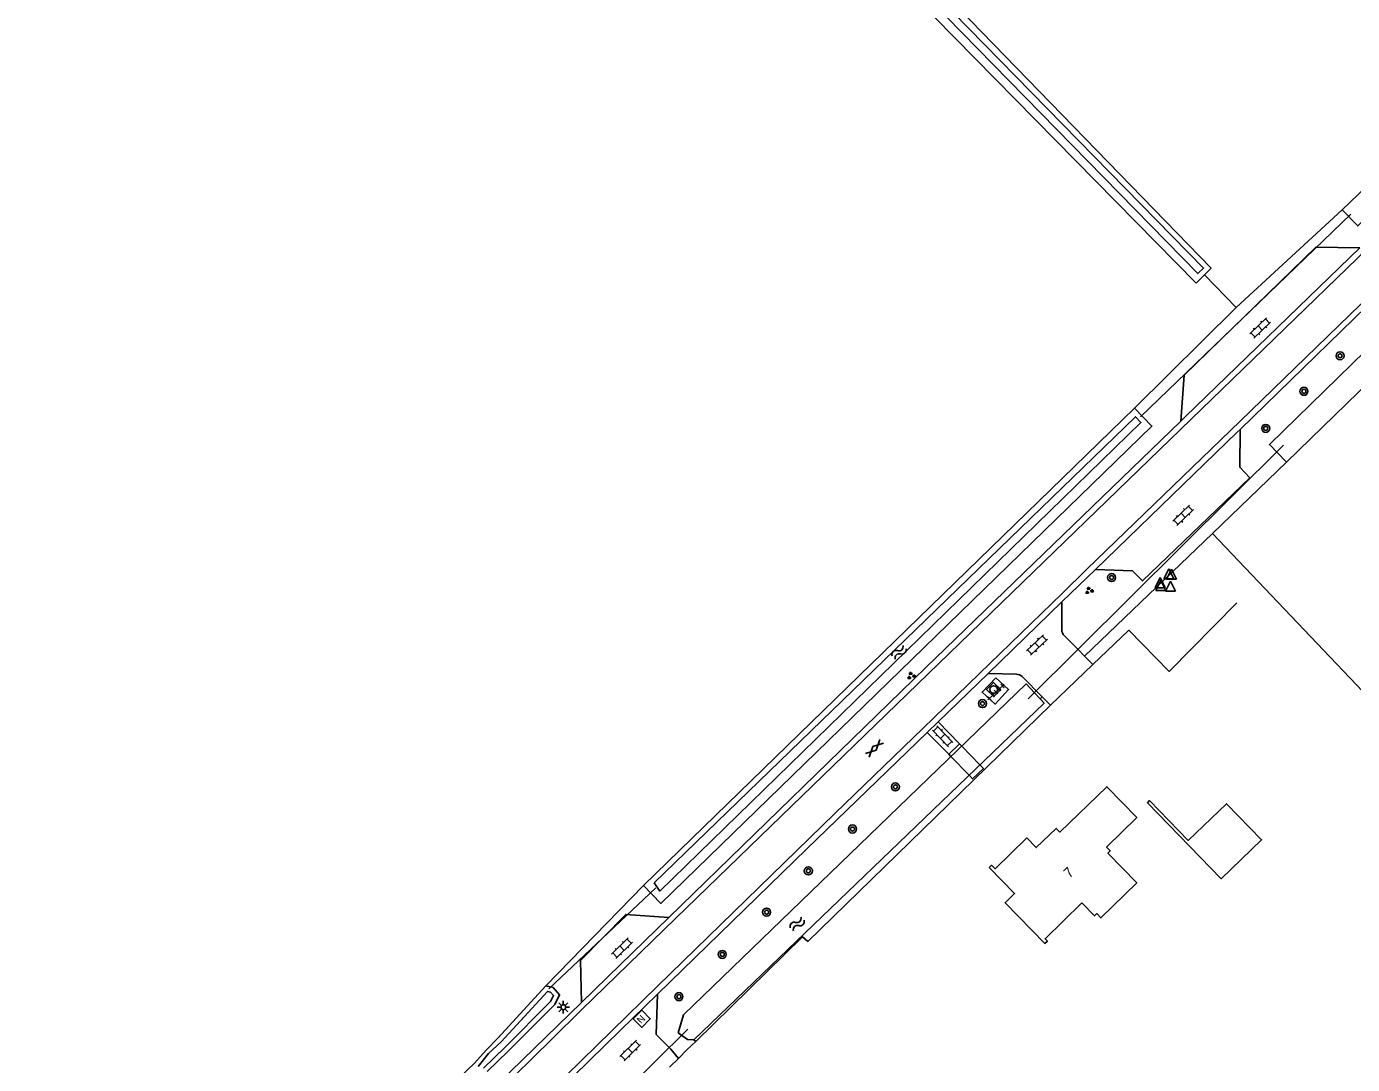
# Model space of a CAD drawing. Extents: x 136000 to 141000, y 400494 to 402006.
# Drawn here: x 139947.8 to 140079.6, y 400710.2 to 400813.4 of the extents above; entities that cross this region are included whole.
import ezdxf

# ---------------------------------------------------------------- set-up
doc = ezdxf.new("R2010")
doc.units = 0
for name, color, linetype in [('gg-afsc-erfafscheiding', 7, 'Continuous'), ('gg-afsc-hekwerk', 7, 'Continuous'), ('gg-anno-huisnummerreeks BGT', 7, 'Continuous'), ('gg-bbg-bijgebouw', 7, 'Continuous'), ('gg-bbg-hoofdgebouw', 7, 'Continuous'), ('gg-knt-bronhoudergrens', 7, 'Continuous'), ('gg-knt-verharding', 7, 'Continuous'), ('gg-kntw-bovenkant insteek waterloop', 7, 'Continuous'), ('gg-kntw-waterlijn', 7, 'Continuous'), ('gg-kwrk-duiker nz buis', 7, 'Continuous'), ('gg-kwrk-kunstwerk niveau 01', 7, 'Continuous'), ('gt-grn-groengrens', 7, 'Continuous'), ('gt-symb-boom', 7, 'Continuous'), ('gt-symb-gesloten verharding', 7, 'Continuous'), ('gt-symb-groenvak', 7, 'Continuous'), ('gt-symb-klinker verharding', 7, 'Continuous'), ('gt-symb-lichtmast', 7, 'Continuous'), ('gt-symb-nortonput', 7, 'Continuous'), ('gt-symb-rioolschacht', 7, 'Continuous'), ('gt-symb-tegel verharding', 7, 'Continuous'), ('gt-symb-waterafsluiter', 7, 'Continuous'), ('gt-symb-watersymbool', 7, 'Continuous')]:
    doc.layers.add(name, color=color, linetype=linetype)

# ---------------------------------------------------------------- blocks, each defined once
blk = doc.blocks.new('gt0-WAFSL')
at = {"layer": 'gt-symb-waterafsluiter'}
for p, q in [((-0.5, -0.33), (0, 0.67)), ((0, 0.67), (0.5, -0.33)), ((0.5, -0.33), (-0.5, -0.33))]:
    blk.add_line(p, q, dxfattribs=at)
blk = doc.blocks.new('gt0-BOOM')
at = {"layer": 'gt-symb-boom'}
for radius in [0.4, 0.2]:
    blk.add_circle((0, 0), radius, dxfattribs=at)
blk = doc.blocks.new('gt0-KL1')
at = {"layer": 'gt-symb-klinker verharding'}
for p, q in [((-1.15, 0.3), (1.15, 0.3)), ((-1, -0.3), (-1, 0.3)), ((-0.5, 0.3), (-0.5, 0.45)), ((0, -0.3), (0, 0.3)), ((0.5, 0.3), (0.5, 0.45)), ((1, -0.3), (1, 0.3)), ((-1.15, -0.3), (1.15, -0.3)), ((-0.5, -0.45), (-0.5, -0.3)), ((0.5, -0.45), (0.5, -0.3))]:
    blk.add_line(p, q, dxfattribs=at)
blk = doc.blocks.new('gt0-GRVAK')
at = {"layer": 'gt-symb-groenvak'}
for p, q in [((-0.11, 0.19), (-0.23, 0.24)), ((-0.18, 0.15), (0.09, 0.15)), ((-0.09, 0.21), (-0.16, 0.32)), ((-0.05, 0.21), (-0.05, 0.39)), ((0, 0.21), (0.06, 0.32)), ((0.02, 0.19), (0.13, 0.24)), ((0.26, -0.05), (0.2, 0.06)), ((0.3, -0.05), (0.3, 0.13)), ((0.35, -0.05), (0.41, 0.06)), ((-0.24, -0.23), (-0.36, -0.18)), ((-0.32, -0.26), (-0.05, -0.26)), ((-0.23, -0.21), (-0.29, -0.09)), ((-0.18, -0.2), (-0.18, -0.02)), ((-0.14, -0.21), (-0.07, -0.09)), ((-0.12, -0.23), (0, -0.18)), ((0.24, -0.07), (0.12, -0.02)), ((0.17, -0.11), (0.44, -0.11)), ((0.37, -0.07), (0.49, -0.02))]:
    blk.add_line(p, q, dxfattribs=at)
blk = doc.blocks.new('gt0-RS')
at = {"layer": 'gt-symb-rioolschacht'}
blk.add_lwpolyline([(-0.5, -0.5), (0.5, -0.5), (0.5, 0.5), (-0.5, 0.5)], close=True, dxfattribs=at)
blk.add_circle((0, 0), 0.375, dxfattribs=at)
blk = doc.blocks.new('gt0-TEG1')
at = {"layer": 'gt-symb-tegel verharding'}
for p, q in [((-1.12, 0), (1.12, 0)), ((-0.9, -0.25), (-0.9, 0.25)), ((-0.45, -0.25), (-0.45, 0.25)), ((0, -0.25), (0, 0.25)), ((0.45, -0.25), (0.45, 0.25)), ((0.9, -0.25), (0.9, 0.25))]:
    blk.add_line(p, q, dxfattribs=at)
blk = doc.blocks.new('gt0-WA')
at = {"layer": 'gt-symb-watersymbool'}
for centre, start, end in [((-0.32, 0.02), 28.0725, 151.9275), ((0.43, 0.42), 208.0725, 331.9275), ((-0.32, -0.43), 28.0725, 151.9275), ((0.43, -0.03), 208.0725, 331.9275)]:
    blk.add_arc(centre, 0.425, start, end, dxfattribs=at)
blk = doc.blocks.new('gt0-GESVH1')
at = {"layer": 'gt-symb-gesloten verharding'}
for p, q in [((-0.99, -0.26), (0.01, 0.24)), ((0.01, -0.26), (-0.99, 0.24)), ((0.01, 0.24), (1.01, -0.26)), ((1.01, 0.24), (0.01, -0.26))]:
    blk.add_line(p, q, dxfattribs=at)
blk = doc.blocks.new('gt0-NPUT')
at = {"layer": 'gt-symb-nortonput'}
blk.add_lwpolyline([(-0.57, -0.61), (-0.57, 0.59), (0.63, 0.59), (0.63, -0.61)], close=True, dxfattribs=at)
blk.add_text('N', height=0.7, dxfattribs=at).set_placement((-0.22, -0.38))
blk = doc.blocks.new('gt0-LMAST')
at = {"layer": 'gt-symb-lichtmast'}
for p, q in [((-0.18, 0.17), (-0.45, 0.44)), ((-0.01, 0.25), (-0.01, 0.62)), ((0.17, 0.17), (0.44, 0.44)), ((-0.26, 0), (-0.63, 0)), ((-0.18, -0.18), (-0.45, -0.45)), ((-0.01, -0.25), (-0.01, -0.63)), ((0.44, -0.45), (0.17, -0.18)), ((0.24, 0), (0.62, 0))]:
    blk.add_line(p, q, dxfattribs=at)
blk.add_circle((-0.01, 0), 0.25, dxfattribs=at)

msp = doc.modelspace()

# ---------------------------------------------------------------- linework, layer by layer
at = {"layer": 'gg-afsc-erfafscheiding'}
msp.add_line((140025.45, 400722.45), (140049.58, 400745.94), dxfattribs=at)
msp.add_lwpolyline([(140053.82, 400749.99), (140057.37, 400753.4), (140061.38, 400749.31), (140068.13, 400756.12)], dxfattribs=at)
at = {"layer": 'gg-afsc-hekwerk'}
for p, q in [((140013.46, 400711.7), (140012.58, 400710.83)), ((140013.46, 400711.7), (140014.31, 400712.52)), ((140012.58, 400710.83), (140011.69, 400709.96))]:
    msp.add_line(p, q, dxfattribs=at)
msp.add_lwpolyline([(140014.31, 400712.52), (140024.94, 400722.93), (140025.45, 400722.45)], dxfattribs=at)
at = {"layer": 'gg-bbg-bijgebouw'}
msp.add_lwpolyline([(140059.23, 400736.24), (140059.45, 400736.46), (140063.3, 400732.5), (140067.1, 400736.15), (140070.58, 400732.58), (140066.57, 400728.69), (140059.23, 400736.24)], dxfattribs=at)
at = {"layer": 'gg-bbg-hoofdgebouw'}
msp.add_lwpolyline([(140043.49, 400729.82), (140043.72, 400730.04), (140044.08, 400729.68), (140047.24, 400732.75), (140048.18, 400731.8), (140050.17, 400733.7), (140050.52, 400733.34), (140055.21, 400737.85), (140058.18, 400734.79), (140055.18, 400731.85), (140055.54, 400731.48), (140055.3, 400731.24), (140058.18, 400728.29), (140054.61, 400724.8), (140054.19, 400725.23), (140053.96, 400725), (140052.7, 400726.29), (140049.06, 400722.73), (140049.28, 400722.5), (140049.03, 400722.26), (140045.07, 400726.31), (140046.02, 400727.23), (140043.49, 400729.82)], dxfattribs=at)
at = {"layer": 'gg-knt-bronhoudergrens'}
for p, q in [((140078.6, 400795.22), (140068.07, 400785.52)), ((140064.92, 400788.75), (140068.07, 400785.52)), ((140068.07, 400785.52), (140057.94, 400775.49)), ((140073.08, 400770.12), (140065.69, 400763.03)), ((140065.69, 400763.03), (140180.76, 400642.07)), ((140009.1, 400728.03), (139999.4, 400718.04))]:
    msp.add_line(p, q, dxfattribs=at)
at = {"layer": 'gg-knt-verharding'}
for p, q in [((140090.84, 400795.94), (140068.45, 400774.2)), ((140062.51, 400773.37), (140081.15, 400791.42)), ((140068.45, 400774.2), (140053.21, 400759.47)), ((140012.34, 400724.79), (140062.51, 400773.37)), ((140054.06, 400759.44), (140050.73, 400756.22)), ((140053.21, 400759.47), (140050.74, 400757.07)), ((140050.74, 400757.07), (140042.53, 400749.12)), ((140050.73, 400756.22), (140043.38, 400749.1)), ((140050.73, 400756.22), (140050.72, 400753.45)), ((140050.96, 400752.88), (140052.33, 400751.49)), ((140052.33, 400751.49), (140052.99, 400750.83)), ((140049.58, 400745.94), (140053.82, 400749.99)), ((140052.99, 400750.83), (140053.82, 400749.99)), ((140042.53, 400749.12), (140038.01, 400744.74)), ((140043.38, 400749.1), (140038.43, 400744.3)), ((140046.2, 400749.03), (140043.38, 400749.1)), ((140046.77, 400748.8), (140048.76, 400746.77)), ((140048.76, 400746.77), (140049.58, 400745.94)), ((140038.01, 400744.74), (140036.92, 400743.68)), ((140038.43, 400744.3), (140037.34, 400743.25)), ((140039.47, 400741.08), (140037.34, 400743.25)), ((140038.43, 400744.3), (140040.54, 400742.12)), ((140002.96, 400715.65), (140012.34, 400724.79)), ((140010.52, 400718.01), (140001.41, 400709.12)), ((140002.94, 400716.4), (139965.55, 400679.99)), ((140000, 400712.75), (140002.96, 400715.65)), ((140000, 400712.75), (139966.53, 400680.01))]:
    msp.add_line(p, q, dxfattribs=at)
for points in [[(140112.07, 400815.66), (140111.63, 400815.24), (140101.15, 400805.18), (140068.45, 400773.38)], [(140062.57, 400774.21), (140062.88, 400778.78), (140075.98, 400791.5), (140080.35, 400791.43)], [(140080.35, 400791.43), (140063.03, 400774.65), (140062.57, 400774.21)], [(140062.57, 400774.21), (140037.18, 400749.69), (140011.62, 400724.84)], [(140054.06, 400759.44), (140057.74, 400759.32), (140058.74, 400758.31), (140069.42, 400768.57), (140068.44, 400769.62), (140068.45, 400773.38)], [(140068.45, 400773.38), (140068.15, 400773.1), (140054.06, 400759.44)], [(140044.17, 400748.68), (140042.79, 400747.26), (140044.08, 400746.06), (140045.43, 400747.52), (140044.17, 400748.68)], [(140037.34, 400743.25), (140025.37, 400731.66), (140010.5, 400717.21)], [(140036.92, 400743.68), (140028.15, 400735.18), (140010.52, 400718.01)], [(140011.62, 400724.84), (140007.35, 400725.14), (140002.85, 400720.58), (140002.94, 400716.4)], [(140011.62, 400724.84), (140006.78, 400720.14), (140002.94, 400716.4)], [(140010.5, 400717.21), (140006.83, 400713.65), (140002.18, 400709.1)], [(140010.5, 400717.21), (140010.36, 400713.22), (140011.36, 400712.21)], [(140011.36, 400712.21), (140011.82, 400711.75), (140012.58, 400710.83)]]:
    msp.add_lwpolyline(points, dxfattribs=at)
for centre, radius, start, end in [((140051.46, 400753.42), 0.737, 177.8948, 227.1295), ((140046.18, 400748.16), 0.875, 47.3669, 88.6509)]:
    msp.add_arc(centre, radius, start, end, dxfattribs=at)
at = {"layer": 'gg-kntw-bovenkant insteek waterloop'}
for p, q in [((140065.59, 400789.41), (140000, 400856.88)), ((140000, 400853.03), (140064.09, 400787.94)), ((140115.34, 400830.54), (140078.6, 400795.22)), ((140073.08, 400770.12), (140115.39, 400811.35)), ((140064.92, 400788.75), (140065.59, 400789.41)), ((140064.09, 400787.94), (140064.92, 400788.75)), ((140057.94, 400775.49), (140009.1, 400728.03)), ((140048.56, 400746.57), (140047.99, 400747.18))]:
    msp.add_line(p, q, dxfattribs=at)
for points in [[(140078.6, 400795.22), (140080.15, 400793.61), (140116.89, 400828.93), (140115.34, 400830.54)], [(140115.39, 400811.35), (140113.66, 400813.12), (140071.36, 400771.89), (140073.08, 400770.12)], [(140009.1, 400728.03), (140010.84, 400726.24), (140059.68, 400773.71), (140057.94, 400775.49)], [(140012.57, 400713.38), (140013.09, 400715.15), (140047.16, 400748.07), (140047.99, 400747.18)], [(140014.11, 400712.69), (140048.96, 400746.14), (140048.56, 400746.57)], [(139999.4, 400718.04), (139994.62, 400712.84), (139993.47, 400711.66), (139992.3, 400710.37), (139977.66, 400696.36), (139972.12, 400691.33), (139969.13, 400688.23), (139961.25, 400681.01), (139958.47, 400678.66), (139956.79, 400677.41), (139955, 400676.34), (139952.08, 400674.73), (139951.75, 400674.22), (139951.78, 400673.7)], [(139999.4, 400718.04), (140000.12, 400717.87), (140000.77, 400717.16), (140000.28, 400716.18), (139995.66, 400711.56), (139993.55, 400709.52)], [(140014.11, 400712.69), (140013.48, 400712.71), (140012.57, 400713.38)]]:
    msp.add_lwpolyline(points, dxfattribs=at)
at = {"layer": 'gg-kntw-waterlijn'}
for points in [[(139948.74, 400909.32), (139955.86, 400901.31), (140008.74, 400846.71), (140064.82, 400789.42), (140064.26, 400788.88), (140020.44, 400833.64), (139999.5, 400855.04), (139976.66, 400878.54), (139951.58, 400904.36), (139947.75, 400908.34)], [(140010.19, 400728.29), (140058.04, 400774.64), (140058.58, 400774.08), (140010.75, 400727.46), (140010.19, 400728.29)], [(139993.2, 400709.87), (139995.31, 400711.92), (139999.87, 400716.48), (140000.17, 400717.07), (139999.85, 400717.42), (139999.57, 400717.49), (139994.97, 400712.48), (139993.69, 400711.31), (139992.67, 400710.03)]]:
    msp.add_lwpolyline(points, dxfattribs=at)
at = {"layer": 'gg-kwrk-duiker nz buis'}
for p, q in [((140058.54, 400774.64), (140079.48, 400794.79)), ((140047.38, 400746.57), (140072.77, 400771.81)), ((139999.71, 400717.74), (140010.33, 400727.8)), ((140013.54, 400713.74), (140005.75, 400706.08))]:
    msp.add_line(p, q, dxfattribs=at)
at = {"layer": 'gg-kwrk-kunstwerk niveau 01'}
for p, q in [((140039.47, 400741.08), (140040.54, 400742.12)), ((140040.54, 400742.12), (140040.76, 400741.89)), ((140040.76, 400741.89), (140042.58, 400740.02)), ((140039.69, 400740.85), (140039.47, 400741.08)), ((140041.5, 400738.98), (140039.69, 400740.85))]:
    msp.add_line(p, q, dxfattribs=at)
msp.add_lwpolyline([(140042.58, 400740.02), (140042.92, 400739.66), (140041.85, 400738.62), (140041.5, 400738.98)], dxfattribs=at)
at = {"layer": 'gt-grn-groengrens'}
for p, q in [((140052.99, 400750.83), (140065.69, 400763.03)), ((140048.56, 400746.57), (140048.76, 400746.77)), ((140014.11, 400712.69), (140014.31, 400712.52))]:
    msp.add_line(p, q, dxfattribs=at)

# ---------------------------------------------------------------- block references
at = {"layer": 'gt-symb-boom'}
for p in [(140078.4, 400780.7), (140074.8, 400777.17), (140071, 400773.48), (140055.67, 400758.65), (140042.83, 400746.12), (140034.17, 400737.83), (140029.9, 400733.64), (140025.51, 400729.48), (140021.36, 400725.37), (140016.95, 400721.17), (140012.64, 400716.97)]:
    msp.add_blockref('gt0-BOOM', p, dxfattribs=at)
at = {"layer": 'gt-symb-gesloten verharding', "rotation": 44.270673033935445}
msp.add_blockref('gt0-GESVH1', (140032.08, 400741.67), dxfattribs=at)
at = {"layer": 'gt-symb-groenvak'}
for p in [(140053.43, 400757.35), (140035.73, 400748.88)]:
    msp.add_blockref('gt0-GRVAK', p, dxfattribs=at)
at = {"layer": 'gt-symb-klinker verharding'}
for p, rotation in [((140070.45, 400783.46), 43.946589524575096), ((140062.79, 400764.83), 43.946589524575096), ((140048.25, 400751.94), 43.25692965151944), ((140038.86, 400742.86), -45.972395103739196), ((140006.98, 400721.79), 43.946589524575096), ((140007.8, 400711.61), -135.56726640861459)]:
    msp.add_blockref('gt0-KL1', p, dxfattribs=dict(at, rotation=rotation))
at = {"layer": 'gt-symb-lichtmast'}
msp.add_blockref('gt0-LMAST', (140001.15, 400715.92), dxfattribs=at)
at = {"layer": 'gt-symb-nortonput', "rotation": -134.5948032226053}
msp.add_blockref('gt0-NPUT', (140008.97, 400714.78), dxfattribs=at)
at = {"layer": 'gt-symb-rioolschacht', "rotation": 135.40519677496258}
msp.add_blockref('gt0-RS', (140043.94, 400747.51), dxfattribs=at)
at = {"layer": 'gt-symb-tegel verharding', "rotation": 43.25692965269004}
msp.add_blockref('gt0-TEG1', (140044.17, 400747.26), dxfattribs=at)
at = {"layer": 'gt-symb-waterafsluiter'}
for p in [(140061.37, 400758.86), (140061.64, 400758.82), (140060.49, 400757.97), (140060.56, 400757.68), (140061.53, 400757.63)]:
    msp.add_blockref('gt0-WAFSL', p, dxfattribs=at)
at = {"layer": 'gt-symb-watersymbool'}
for p, rotation in [((140034.49, 400751.18), 43.946589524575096), ((140024.44, 400724.23), -135.32415936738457)]:
    msp.add_blockref('gt0-WA', p, dxfattribs=dict(at, rotation=rotation))

# ---------------------------------------------------------------- texts
at = {"layer": 'gg-anno-huisnummerreeks BGT'}
msp.add_text('7', height=1, rotation=43.9, dxfattribs=at).set_placement((140051.47, 400728.71))

doc.saveas('drawing.dxf')
